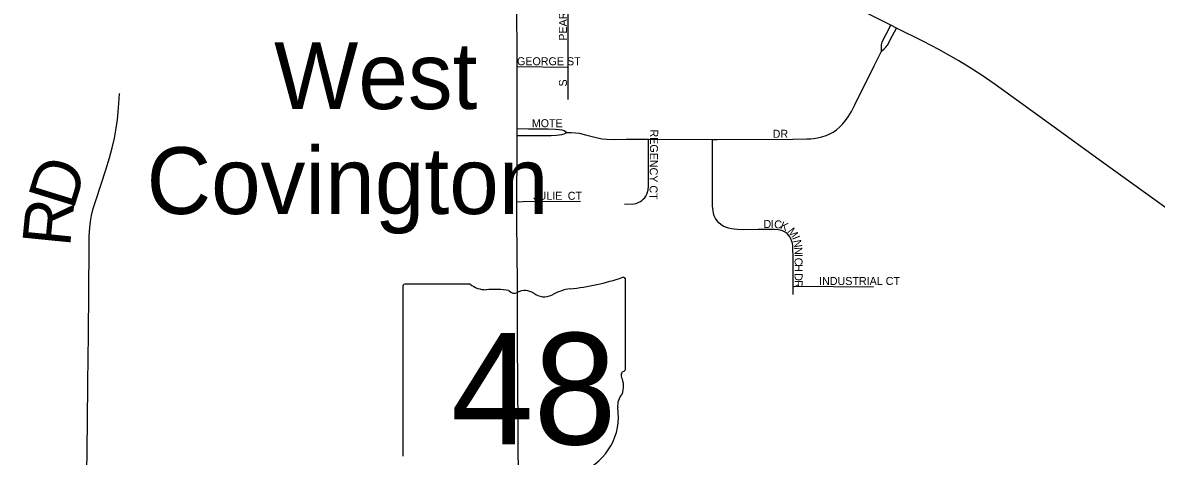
# Model space of a CAD drawing. Extents: x -87 to 2145, y -2128 to 440.
# Drawn here: x 125.48 to 160.89, y -623.37 to -609.83 of the extents above; entities that cross this region are included whole.
import ezdxf

# ---------------------------------------------------------------- set-up
doc = ezdxf.new("R2010")
doc.units = 0
for name, color, linetype in [('GM_X_City_Street', 7, 'Continuous'), ('GM_X_City_Street_Text', 7, 'Continuous'), ('GM_X_State_Route', 7, 'Continuous'), ('GM_X_State_Shield', 7, 'Continuous'), ('GM_X_Township_Road', 7, 'Continuous'), ('GM_X_Township_Road_Text', 7, 'Continuous'), ('GM_X_Unincorporated_Text', 7, 'Continuous')]:
    doc.layers.add(name, color=color, linetype=linetype)

msp = doc.modelspace()

# ---------------------------------------------------------------- linework, layer by layer
at = {"layer": 'GM_X_City_Street'}
for points in [[(142.518, -611.213), (142.518, -608.791)], [(152.304, -610.72), (152.306, -610.522), (152.33, -610.431), (152.378, -610.318), (152.451, -610.18), (152.602, -609.907)], [(152.304, -610.72), (152.39, -610.644), (152.443, -610.591), (152.494, -610.53), (152.656, -610.227), (152.779, -609.996)], [(147.029, -613.472), (147.171, -613.472), (149.534, -613.467), (149.973, -613.458), (150.095, -613.456), (150.186, -613.447), (150.313, -613.426), (150.439, -613.395), (150.577, -613.348), (150.695, -613.296), (150.793, -613.242), (150.9, -613.169), (150.999, -613.087), (151.09, -612.995), (151.183, -612.884), (151.266, -612.764), (151.367, -612.597), (151.472, -612.394), (152.076, -611.173), (152.304, -610.72)], [(140.922, -611.198), (142.518, -611.213)], [(142.517, -612.224), (142.518, -611.213)], [(140.922, -613.136), (141.275, -613.138), (141.896, -613.142), (142.125, -613.15), (142.235, -613.158), (142.324, -613.171), (142.389, -613.199), (142.474, -613.26)], [(140.922, -613.352), (141.239, -613.35), (141.991, -613.346), (142.154, -613.338), (142.317, -613.323), (142.393, -613.299), (142.474, -613.26)], [(142.474, -613.26), (142.617, -613.258), (142.751, -613.265), (142.866, -613.282), (143.06, -613.326), (143.44, -613.428), (143.583, -613.453), (143.728, -613.467), (143.972, -613.473), (144.332, -613.469), (145.022, -613.468), (145.025, -613.468)], [(144.28, -615.497), (144.574, -615.482), (144.639, -615.47), (144.705, -615.448), (144.774, -615.413), (144.827, -615.375), (144.866, -615.338), (144.912, -615.294), (144.95, -615.244), (144.981, -615.186), (145.001, -615.124), (145.017, -615.044), (145.026, -614.93), (145.025, -613.468)], [(145.025, -613.468), (147.029, -613.472)], [(149.547, -618.057), (149.544, -617.118), (149.541, -616.889), (149.533, -616.794), (149.523, -616.718), (149.51, -616.662), (149.479, -616.579), (149.445, -616.512), (149.405, -616.46), (149.359, -616.413), (149.294, -616.365), (149.22, -616.328), (149.147, -616.308), (149.078, -616.295), (148.963, -616.285), (148.455, -616.291), (147.963, -616.294), (147.81, -616.288), (147.702, -616.279), (147.62, -616.271), (147.524, -616.25), (147.432, -616.217), (147.359, -616.18), (147.291, -616.134), (147.23, -616.079), (147.176, -616.018), (147.122, -615.941), (147.084, -615.863), (147.059, -615.787), (147.044, -615.707), (147.031, -615.555), (147.029, -615.327), (147.029, -613.472)], [(140.92, -615.418), (141.11, -615.417), (142.9, -615.406)], [(149.548, -618.315), (149.547, -618.057)], [(149.547, -618.057), (152.058, -618.077)]]:
    msp.add_lwpolyline(points, dxfattribs=at)
at = {"layer": 'GM_X_State_Route'}
for points in [[(140.922, -611.835), (140.922, -611.198), (140.921, -610.704), (140.917, -609.523), (140.917, -608.259), (140.919, -607.489), (140.915, -606.047), (140.913, -605.025), (140.912, -604.365)], [(162.117, -616.28), (159.11, -614.114), (157.705, -613.091), (155.855, -611.76), (155.45, -611.481), (155.081, -611.238), (154.725, -611.019), (154.096, -610.667), (153.617, -610.416), (152.779, -609.996), (152.602, -609.907), (151.449, -609.328), (150.373, -608.804), (149.74, -608.493), (148.789, -608.012), (147.785, -607.513), (147.62, -607.431)], [(140.92, -616.034), (140.92, -615.418), (140.923, -613.787), (140.922, -613.352), (140.922, -613.136), (140.922, -612.491), (140.922, -611.835)], [(140.941, -620.019), (140.941, -619.231), (140.937, -617.969), (140.92, -616.034)], [(140.97, -624.347), (140.948, -620.919), (140.941, -620.019)]]:
    msp.add_lwpolyline(points, dxfattribs=at)
at = {"layer": 'GM_X_State_Shield'}
for p, q in [((139.456, -617.999), (137.417, -617.999)), ((144.31, -620.631), (144.31, -617.868)), ((137.349, -618.09), (137.349, -623.373)), ((144.309, -620.631), (144.31, -620.631))]:
    msp.add_line(p, q, dxfattribs=at)
for centre, radius, start, end in [((137.429, -618.078), 0.0806, 98.1301, 188.1301), ((139.941, -617.385), 0.782, 231.6195, 271.1119), ((141.83, -610.796), 7.382, 275.8445, 288.9065), ((144.232, -617.856), 0.0775, 351.8621, 97.738), ((140.201, -620.965), 2.808, 80.4867, 94.9883), ((140.838, -618.051), 0.226, 219.7921, 297.1024), ((141.169, -618.662), 0.469, 54.4667, 119.1411), ((141.775, -617.824), 0.564, 233.8562, 294.8282), ((142.772, -619.612), 1.485, 97.3462, 120.7689), ((144.292, -620.834), 0.12, 107.944, 210.337), ((144.227, -620.642), 0.0829, 289.6038, 7.7341), ((143.529, -621.184), 0.72, 340.033, 23.6496), ((144.587, -621.788), 0.524, 136.8065, 186.9296), ((142.244, -622.14), 1.846, 292.3089, 8.9858)]:
    msp.add_arc(centre, radius, start, end, dxfattribs=at)
at = {"layer": 'GM_X_Township_Road'}
msp.add_lwpolyline([(127.477, -623.941), (127.505, -622.301), (127.515, -621.071), (127.535, -619.563), (127.551, -616.875), (127.556, -616.498), (127.573, -616.22), (127.592, -616.041), (127.626, -615.849), (127.682, -615.627), (127.768, -615.345), (128.077, -614.427), (128.192, -614.051), (128.277, -613.735), (128.347, -613.431), (128.401, -613.125), (128.439, -612.85), (128.472, -612.491), (128.506, -612.05), (128.508, -612.023)], dxfattribs=at)

# ---------------------------------------------------------------- texts
at = {"layer": 'GM_X_City_Street_Text'}
for s, rotation, p in [('PEARL', 90, (142.48, -610.389)), ('GEORGE ST', 0, (140.921, -611.156)), ('S', 90, (142.48, -611.819)), ('MOTE', 0, (141.383, -613.092)), ('REGENCY CT', 269.3633, (145.082, -613.162)), ('DR', 0, (148.907, -613.422)), ('JULIE', 0, (141.427, -615.358)), ('CT', 0, (142.505, -615.358)), ('D', 359.4536, (148.621, -616.238)), ('I', 359.4317, (148.841, -616.24)), ('C', 355.2837, (148.946, -616.241)), ('K', 337.8618, (149.124, -616.253)), ('M', 307.3398, (149.356, -616.349)), ('I', 292.2196, (149.508, -616.544)), ('N', 280.6049, (149.546, -616.633)), ('N', 271.8254, (149.585, -616.839)), ('C', 270, (149.592, -617.167)), ('I', 270.2185, (149.592, -617.057)), ('H', 269.9928, (149.592, -617.365)), ('D', 269.9928, (149.592, -617.651)), ('R', 269.994, (149.592, -617.871)), ('INDUSTRIAL CT', 0, (150.359, -618.02))]:
    msp.add_text(s, height=0.25, rotation=rotation, dxfattribs=at).set_placement(p)
at = {"layer": 'GM_X_State_Shield'}
msp.add_text('48', height=3.4805, dxfattribs=at).set_placement((138.851, -623))
at = {"layer": 'GM_X_Township_Road_Text'}
for s, rotation, p in [('D', 72.7833, (127.059, -615.705)), ('R', 84.3492, (126.954, -616.852))]:
    msp.add_text(s, height=1.5, rotation=rotation, dxfattribs=at).set_placement(p)
at = {"layer": 'GM_X_Unincorporated_Text'}
for s, p in [('West', (133.331, -612.524)), ('Covington', (129.349, -615.802))]:
    msp.add_text(s, height=2.085, rotation=0, dxfattribs=at).set_placement(p)

doc.saveas('drawing.dxf')
